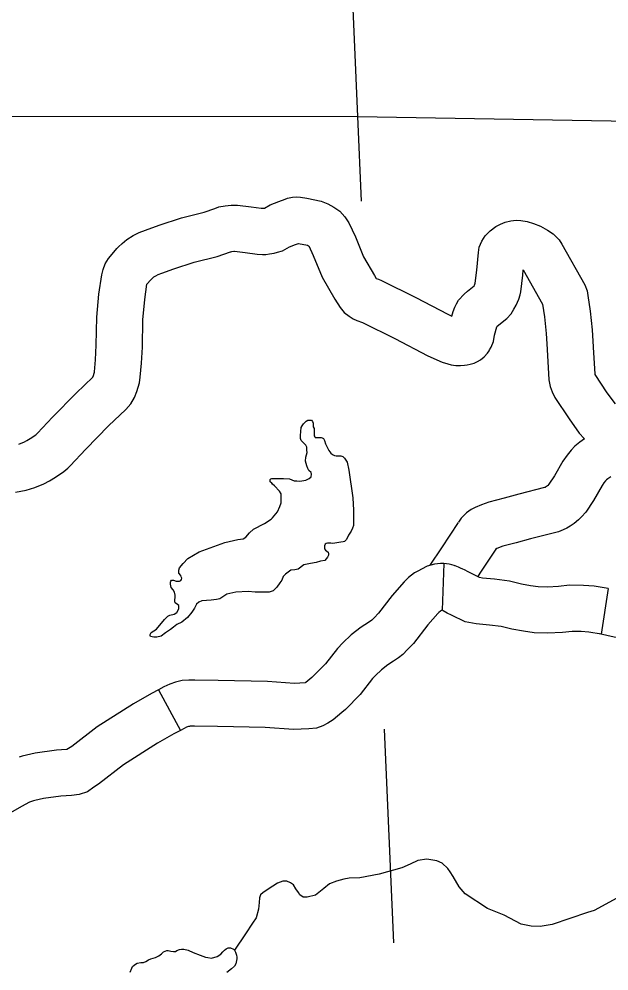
# Model space of a CAD drawing. Extents: x 1720274 to 1751788, y 372074 to 391887.
# Drawn here: x 1731411.7 to 1731715, y 380837.4 to 381326.7 of the extents above; entities that cross this region are included whole.
import ezdxf

# ---------------------------------------------------------------- set-up
doc = ezdxf.new("R2010")
doc.units = 0
for name, color, linetype in [('Level 35', 7, 'Continuous'), ('Level 45', 7, 'Continuous'), ('Level 46', 7, 'Continuous'), ('Level 5', 7, 'Continuous')]:
    doc.layers.add(name, color=color, linetype=linetype)

msp = doc.modelspace()

# ---------------------------------------------------------------- linework, layer by layer
at = {"layer": 'Level 35'}
for points in [[(1731495.31, 381039.22), (1731495.06, 381039.97), (1731494.93, 381040.6), (1731493.93, 381041.86), (1731493.8, 381042.74), (1731493.8, 381043.37), (1731494.18, 381044.63), (1731496.07, 381046.77), (1731498.46, 381049.42), (1731504.37, 381052.82), (1731517.45, 381057.6), (1731524.12, 381059.11), (1731526.89, 381059.49), (1731528.27, 381060.37), (1731530.16, 381062.64), (1731532.3, 381064.53), (1731537.96, 381067.42), (1731541.36, 381069.56), (1731541.99, 381070.32), (1731544.63, 381073.34), (1731545.76, 381076.11), (1731546.51, 381078), (1731546.51, 381080.64), (1731546.51, 381082.66), (1731545.63, 381084.04), (1731543.12, 381086.82), (1731541.99, 381087.57), (1731541.61, 381088.07), (1731540.85, 381088.83), (1731540.73, 381089.46), (1731540.73, 381089.96), (1731541.11, 381090.34), (1731541.73, 381090.59), (1731543.37, 381090.59), (1731544.63, 381090.59), (1731545.76, 381090.59), (1731547.65, 381090.59), (1731550.79, 381090.34), (1731553.18, 381089.33), (1731554.57, 381089.33), (1731556.08, 381089.08), (1731559.22, 381089.59), (1731560.86, 381090.59), (1731561.86, 381091.35), (1731562.11, 381092.73), (1731561.86, 381093.61), (1731560.73, 381094.62), (1731560.1, 381095.63), (1731559.72, 381097.01), (1731558.97, 381099.41), (1731559.1, 381101.42), (1731559.85, 381103.94), (1731559.72, 381105.07), (1731559.6, 381106.58), (1731559.22, 381107.72), (1731557.71, 381109.1), (1731556.83, 381110.11), (1731556.45, 381111.12), (1731556.45, 381112.63), (1731556.83, 381116.78), (1731557.21, 381117.67), (1731557.96, 381118.67), (1731559.35, 381120.06), (1731560.1, 381120.56), (1731560.86, 381120.56), (1731561.99, 381120.56), (1731562.62, 381119.81), (1731562.87, 381119.05), (1731562.87, 381117.16), (1731563.37, 381116.16), (1731563.37, 381113.89), (1731563.5, 381112.5), (1731563.75, 381112), (1731564, 381111.62), (1731564.88, 381111.62), (1731565.39, 381111.62), (1731567.02, 381111.62), (1731567.52, 381111.37), (1731568.15, 381111.12), (1731568.78, 381110.11), (1731569.29, 381108.35), (1731570.17, 381106.58), (1731571.05, 381104.95), (1731572.05, 381103.56), (1731572.81, 381102.81), (1731573.94, 381102.43), (1731574.82, 381102.18), (1731576.08, 381102.18), (1731577.21, 381102.18), (1731578.22, 381101.8), (1731579.1, 381100.92), (1731580.36, 381098.9), (1731581.24, 381094.87)], [(1731581.24, 381094.87), (1731583.38, 381080.64), (1731583.63, 381074.22), (1731583.63, 381066.42), (1731583.12, 381065.03), (1731582.49, 381063.52), (1731581.11, 381061.38), (1731579.98, 381059.24), (1731579.1, 381058.1), (1731578.34, 381057.98), (1731577.21, 381057.73), (1731574.07, 381057.35), (1731572.81, 381057.1), (1731571.93, 381057.35), (1731571.17, 381057.35), (1731570.29, 381057.35), (1731569.54, 381057.1), (1731569.16, 381056.85), (1731568.78, 381055.84), (1731568.78, 381054.58), (1731568.78, 381054.33), (1731569.29, 381053.7), (1731570.67, 381052.69), (1731570.79, 381052.06), (1731570.79, 381051.05), (1731570.29, 381050.05), (1731568.91, 381048.41), (1731566.64, 381048.03), (1731564.38, 381047.28), (1731561.61, 381046.9), (1731558.09, 381046.14), (1731555.2, 381044), (1731553.43, 381043.62), (1731551.42, 381043.37), (1731550.04, 381042.36), (1731548.65, 381041.36), (1731547.52, 381040.1), (1731546.89, 381038.33), (1731545.76, 381036.82), (1731544.25, 381034.68), (1731542.36, 381032.79), (1731540.22, 381032.04), (1731538.59, 381032.04), (1731535.44, 381032.16), (1731533.05, 381032.16), (1731529.53, 381032.42), (1731523.11, 381032.16), (1731518.59, 381031.03), (1731516.45, 381029.65), (1731514.94, 381028.64), (1731513.18, 381028.39), (1731510.53, 381028.01), (1731508.02, 381027.88), (1731505.75, 381027.63), (1731504.12, 381027), (1731502.99, 381025.87), (1731501.98, 381023.85), (1731500.47, 381021.84), (1731498.33, 381019.07), (1731495.44, 381016.68), (1731492.8, 381015.42), (1731491.03, 381014.16), (1731489.65, 381012.9), (1731487.01, 381011.14), (1731484.74, 381009.5), (1731482.48, 381008.99), (1731480.97, 381008.99), (1731479.21, 381009.37), (1731479.08, 381009.88), (1731479.08, 381010.25), (1731479.71, 381011.39), (1731482.35, 381013.15), (1731486.51, 381018.06), (1731488.14, 381019.82), (1731489.15, 381020.2), (1731491.41, 381020.71), (1731492.8, 381021.71), (1731493.55, 381022.85), (1731493.8, 381023.73), (1731493.8, 381025.24), (1731493.17, 381025.74), (1731492.04, 381026.62), (1731491.79, 381027.38), (1731491.79, 381028.01), (1731491.92, 381029.52), (1731491.92, 381030.53), (1731491.66, 381032.04), (1731490.91, 381033.3), (1731489.9, 381034.43), (1731489.65, 381036.19), (1731489.65, 381037.2), (1731489.78, 381037.83), (1731490.03, 381038.33), (1731490.28, 381038.33), (1731491.03, 381038.33), (1731492.42, 381037.83), (1731493.68, 381037.83), (1731494.18, 381037.83), (1731494.93, 381038.08), (1731495.19, 381038.59), (1731495.31, 381039.22)], [(1731720.85, 380875.81), (1731707.45, 380868.43), (1731703.93, 380867.43), (1731685.84, 380861.22), (1731679.64, 380860.22), (1731674.95, 380860.39), (1731669.92, 380861.39), (1731661.05, 380866.09), (1731652.5, 380869.44), (1731641.11, 380876.99), (1731637.93, 380880.67), (1731634.91, 380885.87), (1731633.4, 380888.39), (1731632.23, 380890.06), (1731629.22, 380892.75), (1731626.54, 380893.92), (1731621.34, 380894.76), (1731616.65, 380894.09), (1731612.8, 380892.24), (1731608.44, 380890.4), (1731596.89, 380887.05), (1731586.83, 380885.2), (1731581.47, 380885.03), (1731578.63, 380884.53), (1731574.94, 380883.52), (1731571.25, 380882.18), (1731568.41, 380879.84), (1731564.05, 380876.32), (1731559.86, 380875.31), (1731557.85, 380875.31), (1731556.01, 380876.48), (1731555.34, 380877.66), (1731554, 380879.67), (1731552.83, 380881.68), (1731551.32, 380882.69), (1731549.31, 380883.52), (1731547.3, 380883.52), (1731544.62, 380882.52), (1731542.11, 380881.01), (1731537.25, 380877.66), (1731535.91, 380876.48), (1731535.24, 380874.97), (1731535.07, 380872.63), (1731534.74, 380869.11), (1731533.56, 380864.75), (1731531.72, 380861.9), (1731528.2, 380856.53), (1731522.54, 380847.99)], [(1731468.79, 380836.81), (1731469.65, 380838.79), (1731470.04, 380839.72), (1731470.9, 380840.37), (1731471.49, 380840.84), (1731472.48, 380841.36), (1731474.39, 380841.63), (1731475.64, 380841.69), (1731476.9, 380842.22), (1731478.21, 380843.01), (1731479.53, 380843.67), (1731481.9, 380844.2), (1731483.55, 380845.12), (1731485, 380846.11), (1731485.99, 380847.17), (1731486.85, 380847.56), (1731487.7, 380847.89), (1731488.43, 380847.89), (1731489.75, 380847.5), (1731491.13, 380847.37), (1731492.12, 380847.43), (1731492.78, 380847.83), (1731494.16, 380848.36), (1731495.28, 380848.62), (1731496.47, 380848.62), (1731498.71, 380848.09), (1731501.28, 380846.9), (1731504.9, 380845.45), (1731507.6, 380844.4), (1731508.72, 380844.2), (1731510.63, 380843.94), (1731513.6, 380844.79), (1731515.38, 380846.05), (1731516.43, 380847.17), (1731517.36, 380848.09), (1731518.23, 380848.82), (1731519.21, 380849.2), (1731520.5, 380849.2), (1731522.01, 380848.59)], [(1731522.01, 380848.59), (1731522.54, 380847.99), (1731523.07, 380847), (1731523.52, 380845.56), (1731523.6, 380844.43), (1731523.6, 380843.6), (1731523.14, 380840.95), (1731522.54, 380839.89), (1731520.95, 380838.45), (1731518.61, 380836.63)]]:
    msp.add_lwpolyline(points, dxfattribs=at)
at = {"layer": 'Level 45'}
for p, q in [((1731630.03, 381046.87), (1731629.16, 381022.78)), ((1731714.55, 381034.01), (1731710.97, 381010.59)), ((1731483.33, 380981.87), (1731494.65, 380961.06))]:
    msp.add_line(p, q, dxfattribs=at)
for points in [[(1731630.03, 381046.87), (1731628.46, 381046.87), (1731625.22, 381046.52), (1731621.56, 381045.5), (1731618.54, 381043.99), (1731617.01, 381043.14), (1731615.06, 381041.97), (1731611.89, 381039.59), (1731609.65, 381037.35), (1731603.49, 381030.35), (1731596.46, 381021.23), (1731594.21, 381018.86), (1731593.05, 381017.62), (1731591.34, 381016.51), (1731587.68, 381014.12), (1731582.51, 381010.16), (1731578.18, 381005.98), (1731575.47, 381003.11), (1731569.29, 380995.19), (1731563.34, 380989.23), (1731562.19, 380988.25)], [(1731635.65, 381045.7), (1731635.48, 381045.76), (1731634.24, 381046.2), (1731632.77, 381046.55), (1731630.03, 381046.87)], [(1731714.55, 381034.01), (1731707.36, 381035.11), (1731701.93, 381035.51), (1731694.76, 381035.69), (1731689.08, 381034.93), (1731683.33, 381034.73), (1731678.52, 381034.9), (1731674.74, 381035.39), (1731670.01, 381036.29), (1731663.87, 381037.8), (1731656.13, 381038.77), (1731650.02, 381039.36), (1731648.49, 381039.64), (1731644.33, 381041.67), (1731642.56, 381042.51), (1731640.69, 381043.52), (1731639.88, 381043.92), (1731638.73, 381044.49), (1731637.69, 381044.92), (1731636.7, 381045.32), (1731635.9, 381045.6), (1731635.69, 381045.68)], [(1731629.16, 381022.78), (1731628.88, 381022.62), (1731628.31, 381022.28), (1731627.46, 381021.64), (1731626.94, 381021.12), (1731621.79, 381015.27), (1731614.48, 381005.78), (1731611.45, 381002.6), (1731609.09, 381000.07), (1731606.81, 380998.3), (1731604.27, 380996.65), (1731601.39, 380994.76), (1731598, 380992.17), (1731595.04, 380989.31), (1731593.47, 380987.65), (1731587.08, 380979.46), (1731579.46, 380971.83), (1731577.62, 380970.26)], [(1731710.97, 381010.59), (1731704.7, 381011.54), (1731700.77, 381011.83), (1731696.04, 381011.95), (1731691.06, 381011.28), (1731683.32, 381011.02), (1731676.57, 381011.26), (1731671.01, 381011.98), (1731664.98, 381013.12), (1731659.55, 381014.45), (1731653.52, 381015.21), (1731646.69, 381015.87), (1731641, 381016.93), (1731634.06, 381020.31), (1731631.85, 381021.36), (1731629.81, 381022.46), (1731629.16, 381022.78)], [(1731724.71, 381008.29), (1731724.29, 381008.33), (1731717.67, 381008.98), (1731710.06, 381010.76)], [(1731562.19, 380988.24), (1731559.11, 380985.6), (1731558.83, 380985.43), (1731553.24, 380985.22), (1731539.38, 380986.21), (1731514.12, 380986.72), (1731502.06, 380986.84), (1731498.96, 380986.84), (1731495.63, 380986.62), (1731492.14, 380985.75), (1731489.28, 380984.79), (1731486.06, 380983.36), (1731483.33, 380981.88)], [(1731483.33, 380981.87), (1731479.76, 380979.93), (1731470.62, 380974.7), (1731451.83, 380962.82), (1731438.82, 380952.84), (1731436.3, 380951.19), (1731436.15, 380951.17), (1731430.93, 380950.8), (1731420, 380949.41), (1731413.22, 380947.75), (1731411.69, 380947.25)], [(1731577.62, 380970.26), (1731573.13, 380966.4), (1731570.43, 380964.74), (1731567.85, 380963.33), (1731564.57, 380962.23), (1731560.75, 380961.78), (1731552.84, 380961.49), (1731538.3, 380962.52), (1731513.76, 380963.02), (1731501.94, 380963.14), (1731499.75, 380963.14), (1731499.32, 380963.11), (1731498.78, 380962.98), (1731497.87, 380962.68), (1731496.56, 380962.09), (1731494.65, 380961.06)], [(1731494.65, 380961.06), (1731491.3, 380959.23), (1731482.84, 380954.39), (1731465.41, 380943.37), (1731452.52, 380933.47), (1731450.07, 380931.88), (1731446.96, 380929.43), (1731442.66, 380928.14), (1731438.6, 380927.59), (1731433.26, 380927.21), (1731424.32, 380926.07), (1731419.79, 380924.96), (1731419.19, 380924.76)], [(1731419.19, 380924.76), (1731417.07, 380924.06), (1731412.95, 380921.84), (1731408.5, 380919.3), (1731403.38, 380916.61), (1731397.4, 380912.95), (1731395.49, 380911.86)]]:
    msp.add_lwpolyline(points, dxfattribs=at)
at = {"layer": 'Level 46'}
for points in [[(1731411.65, 381108.18), (1731414.5, 381109.37), (1731415.78, 381110.02), (1731417.47, 381111.06), (1731420.28, 381112.98), (1731421, 381113.59), (1731421.26, 381113.83), (1731428.9, 381122.02), (1731440.98, 381134.48), (1731449.61, 381142.64), (1731449.71, 381142.75), (1731449.78, 381142.92), (1731450.45, 381145.17), (1731450.49, 381145.41), (1731450.92, 381151.49), (1731451.42, 381159.09), (1731451.68, 381173.39), (1731452.79, 381185.24), (1731454.19, 381195.25), (1731454.88, 381197.91), (1731456.04, 381200.82), (1731457.76, 381203.71), (1731459.5, 381205.93), (1731462.05, 381208.75), (1731462.9, 381209.62), (1731464.74, 381211.41), (1731467.15, 381213.39), (1731470.34, 381215.42), (1731473.51, 381216.99), (1731476.68, 381218.27), (1731483.67, 381220.82), (1731495.26, 381224.52), (1731506.79, 381227.42), (1731512.4, 381229.36), (1731514.48, 381230.12), (1731517.67, 381230.66), (1731520.72, 381231.04), (1731524.09, 381231), (1731531.04, 381230.16), (1731536.17, 381229.46), (1731537.17, 381229.43), (1731537.28, 381229.44), (1731537.62, 381229.5), (1731537.78, 381229.55), (1731537.83, 381229.56), (1731540.86, 381231.19), (1731545.27, 381232.89), (1731548.51, 381234.14), (1731549.72, 381234.6), (1731552.28, 381235.2), (1731554.41, 381235.31), (1731556.38, 381235.23), (1731559.69, 381234.73), (1731567.03, 381233.1), (1731570.38, 381231.74), (1731573.59, 381230.1), (1731576.59, 381227.91), (1731579.2, 381225.13), (1731581.27, 381221.93), (1731584.62, 381214.71), (1731588.81, 381204.57), (1731594.42, 381194.9), (1731595.36, 381193.36), (1731596.5, 381192.98)], [(1731596.5, 381192.98), (1731598.03, 381192.35), (1731615.72, 381183.59), (1731632.19, 381175), (1731634.27, 381174.07), (1731634.86, 381176.34), (1731635.72, 381178.54), (1731636.66, 381180.39), (1731637.72, 381182.22), (1731640.52, 381185.28), (1731642.24, 381186.83), (1731645.68, 381189.59), (1731645.9, 381189.99), (1731646.29, 381190.88), (1731647.14, 381197.6), (1731647.95, 381206.7), (1731648.31, 381209.39), (1731649.59, 381212.54), (1731651.33, 381215.2), (1731653.92, 381217.93), (1731656.9, 381220.08), (1731659.19, 381221.3), (1731661.62, 381222.26), (1731664.54, 381223.02), (1731667.34, 381223.29), (1731669.75, 381223.1), (1731672.96, 381222.63), (1731676.22, 381221.63), (1731679.83, 381220.28), (1731683.47, 381218.28), (1731686.38, 381216.23), (1731689.34, 381213.21), (1731690.76, 381210.96), (1731702.53, 381190.01), (1731703.74, 381187.09), (1731704.19, 381184.57), (1731705.39, 381176.61), (1731706.35, 381166.95), (1731706.66, 381161.05)], [(1731409.89, 381083.47), (1731415.33, 381084.49), (1731419.8, 381085.9), (1731424.45, 381087.84), (1731427.36, 381089.31), (1731430.38, 381091.17), (1731434.68, 381094.12), (1731436.71, 381095.84), (1731437.98, 381097.02), (1731446.08, 381105.69), (1731457.64, 381117.62), (1731466.58, 381126.06), (1731469.17, 381128.94), (1731471.07, 381132.23), (1731472.24, 381135.31), (1731473.57, 381139.75), (1731474.05, 381142.56), (1731474.57, 381149.88), (1731475.11, 381158.11), (1731475.36, 381172.06), (1731476.34, 381182.5), (1731477.44, 381190.4), (1731477.64, 381190.66), (1731479.35, 381192.54), (1731479.68, 381192.88), (1731480.55, 381193.73), (1731481.07, 381194.15), (1731482, 381194.75), (1731483.23, 381195.36), (1731485.16, 381196.13), (1731491.34, 381198.39), (1731501.76, 381201.72), (1731513.56, 381204.68), (1731520.35, 381207.03), (1731520.57, 381207.11), (1731521.11, 381207.2), (1731522.07, 381207.32), (1731522.52, 381207.32), (1731528.02, 381206.65), (1731534.21, 381205.81), (1731536.92, 381205.73), (1731538.54, 381205.73), (1731540.54, 381205.96), (1731542.78, 381206.33), (1731544.59, 381206.84), (1731547.09, 381207.63), (1731550.78, 381209.62), (1731553.79, 381210.78), (1731555.42, 381211.4), (1731559.94, 381210.4), (1731560.51, 381210.17), (1731560.63, 381210.1), (1731562.91, 381205.19), (1731567.51, 381194.05), (1731574.04, 381182.81), (1731576.73, 381178.37), (1731578.82, 381175.85), (1731581.36, 381173.95), (1731583.43, 381172.69), (1731585.43, 381171.68), (1731588.26, 381170.74)], [(1731588.26, 381170.74), (1731604.98, 381162.46), (1731621.89, 381153.64), (1731629.2, 381150.39), (1731632.17, 381149.44), (1731633.79, 381148.97), (1731636.29, 381148.65), (1731638.68, 381148.62), (1731640.77, 381148.72), (1731642.17, 381148.91), (1731643.66, 381149.24), (1731645.62, 381149.85), (1731647.41, 381150.61), (1731648.97, 381151.61), (1731650.84, 381153.01), (1731652.5, 381154.92), (1731653.37, 381156.24), (1731653.64, 381156.73), (1731654.41, 381157.98), (1731655.55, 381160.93), (1731656.2, 381164.2), (1731657.32, 381168.52), (1731657.59, 381168.76), (1731662.57, 381172.75), (1731664.79, 381175.15), (1731666.12, 381177.54), (1731667.25, 381179.67), (1731668.62, 381182.8), (1731669.33, 381184.97), (1731669.63, 381186.57), (1731670.7, 381195.06), (1731670.95, 381197.83), (1731680.89, 381180.15), (1731681.87, 381173.67), (1731682.71, 381165.14), (1731683, 381159.78)], [(1731683, 381159.78), (1731683.32, 381153.82), (1731684.11, 381141.27), (1731684.8, 381137.88), (1731685.76, 381135.04), (1731687.21, 381132.1), (1731694.47, 381121.18), (1731699.75, 381113.78), (1731702.25, 381111.12), (1731702.49, 381110.94), (1731699.99, 381109.2), (1731697.44, 381107.08), (1731695.51, 381105.03), (1731693.43, 381102.52), (1731691.36, 381099.47), (1731686.93, 381091.82), (1731684.13, 381087.66), (1731683.55, 381086.99), (1731683.34, 381086.78), (1731682.82, 381086.35), (1731682.43, 381086.08), (1731682.18, 381085.94), (1731681.89, 381085.83), (1731668.58, 381082.44), (1731661.18, 381080.39), (1731653.17, 381078.38), (1731649.55, 381076.96), (1731646.23, 381075.64), (1731644.16, 381074.58), (1731641.67, 381072.85), (1731639.02, 381070.12), (1731637.59, 381068.08)], [(1731706.66, 381161.05), (1731706.98, 381155.21), (1731707.67, 381144.37), (1731707.72, 381144.09), (1731707.79, 381143.95), (1731713.98, 381134.63), (1731718.11, 381128.86)], [(1731715.95, 381091.43), (1731714.36, 381090.33), (1731713.69, 381089.77), (1731713.28, 381089.34), (1731712.42, 381088.3), (1731711.45, 381086.86), (1731707.03, 381079.24), (1731703.03, 381073.3), (1731700.87, 381070.77), (1731699.28, 381069.22), (1731697.1, 381067.38), (1731695.04, 381066.01), (1731693.29, 381064.97), (1731691.53, 381064.13), (1731689, 381063.18), (1731674.68, 381059.54), (1731667.24, 381057.47), (1731660.41, 381055.76), (1731658.26, 381054.92), (1731656.94, 381054.39), (1731657.03, 381054.51)], [(1731637.44, 381067.85), (1731628.86, 381054.91), (1731622.98, 381045.9)], [(1731657.19, 381054.75), (1731648.66, 381041.89), (1731647.51, 381040.12)]]:
    msp.add_lwpolyline(points, dxfattribs=at)
at = {"layer": 'Level 5'}
for points in [[(1731565.73, 381739.98), (1731585.71, 381276.71)], [(1731208.63, 381276.96), (1731585.71, 381276.71)], [(1731585.71, 381276.71), (1731587.6, 381233.17)], [(1731585.71, 381276.71), (1732207.68, 381265.96)], [(1731599.4, 380961.67), (1731604.17, 380851.8)]]:
    msp.add_lwpolyline(points, dxfattribs=at)

doc.saveas('drawing.dxf')
